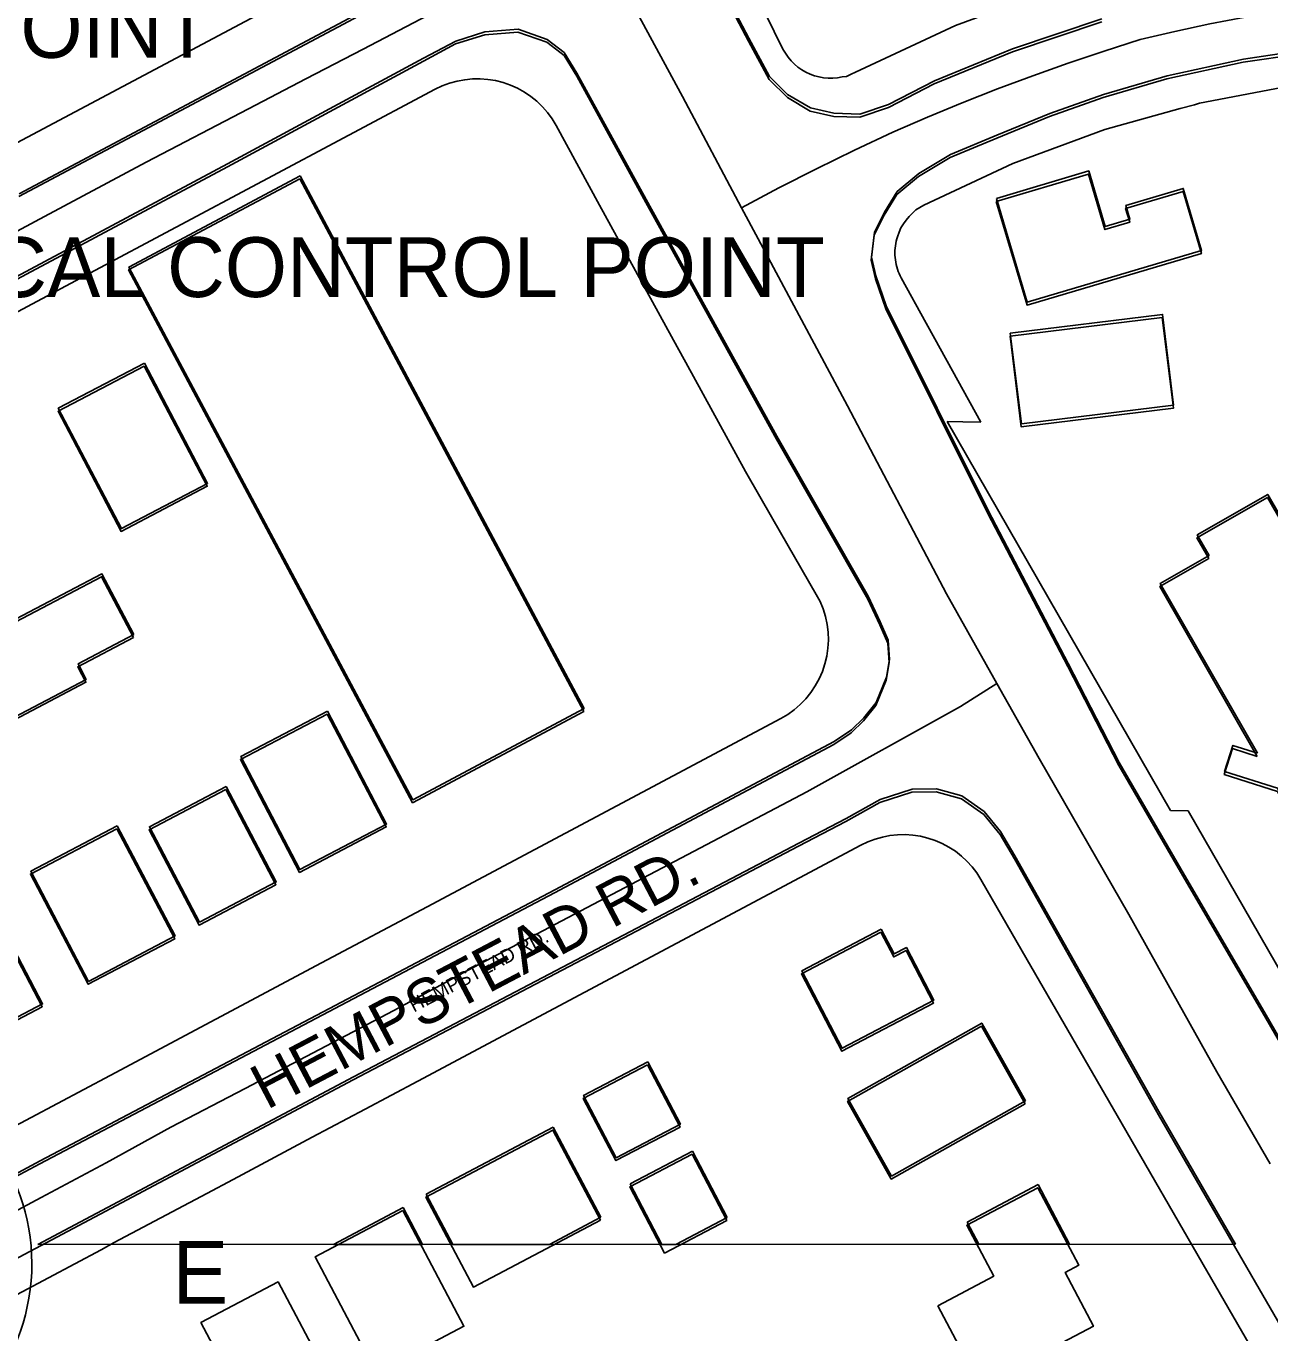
# Model space of a CAD drawing. Extents: x -25029 to 2274964, y -81170 to 687028.
# Drawn here: x 6207.8 to 6623.6, y -67474.7 to -67037.8 of the extents above; entities that cross this region are included whole.
import ezdxf

# ---------------------------------------------------------------- set-up
doc = ezdxf.new("R2010")
doc.units = 0
for name, color, linetype in [('81911BEA - RW_X_Fee_RW', 7, 'Continuous'), ('BLDG', 7, 'Continuous'), ('GE_X_CL_2000', 7, 'Continuous'), ('ROAD', 7, 'Continuous'), ('ROAD-NAME', 7, 'Continuous'), ('TI_NORTHA', 7, 'Continuous'), ('TI_VER', 7, 'Continuous')]:
    doc.layers.add(name, color=color, linetype=linetype)

msp = doc.modelspace()

# ---------------------------------------------------------------- linework, layer by layer
at = {"layer": '81911BEA - RW_X_Fee_RW'}
for p, q in [((6460.85, -67045.49), (6446.79, -67016.94)), ((6499.99, -67121.23), (6500.32, -67121.94)), ((6590.44, -67300.08), (6515.73, -67170.01)), ((6596.27, -67300.18), (6590.44, -67300.08)), ((6644.99, -67385.01), (6596.27, -67300.18))]:
    msp.add_line(p, q, dxfattribs=at)
for points in [[(6698.63, -67003.14), (6663.65, -67003.98), (6661.71, -67004.02), (6625, -67007.95), (6623.91, -67008.15), (6588.74, -67014.88), (6584.72, -67016), (6553.18, -67024.77), (6518.55, -67037.56), (6485.09, -67053.16)], [(6320.01, -67015.33), (6201.14, -67078.63), (6165.84, -67097.43), (6130.53, -67116.23), (6095.22, -67135.03), (6059.91, -67153.83), (6024.61, -67172.63), (5989.3, -67191.44), (5953.99, -67210.24), (5857.07, -67261.85)], [(6460.85, -67045.49), (6461.64, -67046.85), (6462.53, -67048.13), (6463.54, -67049.33), (6464.65, -67050.44), (6465.85, -67051.45), (6467.13, -67052.35), (6468.49, -67053.13), (6469.91, -67053.8), (6471.38, -67054.33), (6472.9, -67054.74), (6474.44, -67055.02), (6476, -67055.15), (6477.57, -67055.16), (6479.13, -67055.02), (6480.68, -67054.76), (6482.04, -67054.59), (6483.68, -67053.85), (6485.09, -67053.16)], [(6697.77, -67053.13), (6692.83, -67053.24), (6664.96, -67053.92), (6642.99, -67056.27), (6632.34, -67057.41), (6600.11, -67063.57), (6598.44, -67064.03), (6593.68, -67065.36), (6568.5, -67072.37), (6537.73, -67083.74), (6507.99, -67097.61)], [(6385.02, -67070.98), (6383.67, -67068.75), (6382.14, -67066.65), (6380.43, -67064.7), (6378.56, -67062.89), (6376.54, -67061.26), (6374.39, -67059.8), (6372.12, -67058.54), (6369.74, -67057.48), (6367.29, -67056.63), (6364.77, -67055.99), (6362.2, -67055.58), (6359.61, -67055.39), (6357.01, -67055.42), (6354.43, -67055.68), (6351.87, -67056.16), (6349.37, -67056.86), (6346.94, -67057.77), (6344.59, -67058.89)], [(6344.59, -67058.89), (6229.07, -67120.41), (6193.76, -67139.21), (6158.45, -67158.01), (6123.14, -67176.81), (6087.84, -67195.61), (6052.53, -67214.41), (6017.22, -67233.21), (5981.92, -67252.01), (5946.61, -67270.82), (5881.29, -67305.6)], [(6448.27, -67186.66), (6428.35, -67150.23), (6425.52, -67145.05), (6399.56, -67097.58), (6385.02, -67070.98)], [(6507.99, -67097.61), (6506.61, -67098.36), (6505.22, -67099.2), (6504.13, -67100.3), (6503.01, -67101.41), (6502, -67102.62), (6501.09, -67103.91), (6500.3, -67105.27), (6499.64, -67106.7), (6499.1, -67108.18), (6498.89, -67108.94), (6498.69, -67109.7), (6498.42, -67111.25), (6498.28, -67112.82), (6498.28, -67114.4), (6498.42, -67115.97), (6498.7, -67117.52), (6499.11, -67119.04), (6499.38, -67119.78), (6499.65, -67120.52), (6499.99, -67121.23)], [(6500.32, -67121.94), (6508.74, -67137.14), (6511.61, -67142.33), (6527.05, -67170.21)], [(6527.05, -67170.21), (6521.02, -67170.11), (6515.73, -67170.01)], [(6472, -67227.79), (6457.51, -67202.68), (6448.27, -67186.66)], [(6460.12, -67269.27), (6462.42, -67267.91), (6464.59, -67266.35), (6466.62, -67264.6), (6468.48, -67262.68), (6470.16, -67260.6), (6471.65, -67258.38), (6472.94, -67256.04), (6474.01, -67253.59), (6474.86, -67251.05), (6475.48, -67248.45), (6475.87, -67245.8), (6476.02, -67243.13), (6475.93, -67240.46), (6475.6, -67237.81), (6475.04, -67235.19), (6474.25, -67232.64), (6473.24, -67230.17), (6472, -67227.79)], [(6460.12, -67269.27), (6341.87, -67332.24), (6306.56, -67351.04), (6271.25, -67369.84), (6235.95, -67388.64), (6200.64, -67407.44), (6182.99, -67416.84), (6165.33, -67426.24), (6138.85, -67440.34), (6130.03, -67445.04), (6094.72, -67463.84), (6059.41, -67482.64), (5944.82, -67543.67)], [(6486.93, -67311.64), (6374.1, -67371.72), (6338.79, -67390.52), (6321.14, -67399.92), (6303.48, -67409.32), (6277, -67423.42), (6268.18, -67428.12), (6237.28, -67444.58), (6232.87, -67446.93), (6197.56, -67465.73), (6162.26, -67484.53), (6126.95, -67503.33), (6091.64, -67522.13), (6056.33, -67540.93), (6021.03, -67559.73), (5967.2, -67588.39)], [(6527.02, -67323.12), (6525.64, -67320.96), (6524.09, -67318.93), (6522.37, -67317.03), (6520.5, -67315.29), (6518.48, -67313.71), (6516.33, -67312.31), (6514.08, -67311.1), (6511.73, -67310.09), (6509.3, -67309.28), (6506.81, -67308.68), (6504.28, -67308.29), (6501.72, -67308.13), (6499.16, -67308.18), (6496.62, -67308.44), (6494.1, -67308.93), (6491.64, -67309.63), (6489.24, -67310.53), (6486.93, -67311.64)], [(6617.04, -67479.12), (6602.55, -67454), (6572.54, -67402.01), (6542.53, -67350.01), (6527.02, -67323.12)]]:
    msp.add_lwpolyline(points, dxfattribs=at)
at = {"layer": 'BLDG'}
for p, q in [((6341.6, -67428.35), (6384.04, -67405.93)), ((6384.04, -67405.93), (6399.95, -67436.05)), ((6409.77, -67424.93), (6430.57, -67414.02)), ((6430.57, -67414.02), (6442.19, -67436.16)), ((6420.36, -67445.14), (6409.77, -67424.93)), ((6522.42, -67437.72), (6546.16, -67425.18)), ((6546.16, -67425.18), (6556.68, -67445.12)), ((6350.47, -67445.14), (6341.6, -67428.35)), ((6310.6, -67445.15), (6333.88, -67432.86)), ((6333.88, -67432.86), (6340.36, -67445.15)), ((6399.95, -67436.05), (6382.74, -67445.14)), ((6442.19, -67436.16), (6425.08, -67445.14)), ((6526.33, -67445.12), (6522.42, -67437.72)), ((6340.36, -67445.15), (6310.6, -67445.15)), ((6382.74, -67445.14), (6350.47, -67445.14)), ((6425.08, -67445.14), (6420.36, -67445.14)), ((6556.68, -67445.12), (6526.33, -67445.12))]:
    msp.add_line(p, q, dxfattribs=at)
for points in [[(6299.33, -67088.79), (6394.25, -67266.93), (6336.99, -67297.45), (6242.07, -67119.3)], [(6299.42, -67087.81), (6394.36, -67265.93), (6337.1, -67296.46), (6242.16, -67118.32)], [(6532.16, -67096.36), (6562.98, -67087.22), (6568.48, -67105.78), (6576.78, -67103.32), (6575.42, -67098.74), (6594.6, -67093.06), (6600.74, -67113.8), (6542.45, -67131.07)], [(6532.25, -67095.35), (6563.07, -67086.2), (6568.57, -67104.76), (6576.87, -67102.3), (6575.51, -67097.72), (6594.69, -67092.04), (6600.83, -67112.78), (6542.54, -67130.06)], [(6536.77, -67141.41), (6587.65, -67135.17), (6591.37, -67165.53), (6540.49, -67171.77)], [(6536.86, -67140.4), (6587.74, -67134.15), (6591.46, -67164.51), (6540.59, -67170.76)], [(6247.36, -67150.46), (6268.47, -67190.66), (6239.68, -67205.77), (6218.57, -67165.56)], [(6247.27, -67151.44), (6268.37, -67191.64), (6239.58, -67206.75), (6218.48, -67166.54)], [(6619.43, -67281.96), (6586.86, -67225.14), (6603.19, -67215.78), (6599.24, -67208.9), (6622.82, -67195.39), (6685.98, -67305.59), (6740.89, -67305.2), (6740.7, -67278.45), (6851.36, -67277.66), (6851.13, -67367.47), (6692.77, -67367.07), (6692.8, -67356.97), (6662.38, -67356.89), (6626.13, -67293.66), (6608.4, -67287.99), (6611.17, -67279.32)], [(6619.54, -67280.94), (6586.96, -67224.12), (6603.29, -67214.76), (6599.34, -67207.88), (6622.92, -67194.37), (6686.09, -67304.56), (6741, -67304.16), (6740.81, -67277.41), (6851.47, -67276.61), (6851.25, -67366.42), (6692.89, -67366.04), (6692.92, -67355.94), (6662.5, -67355.86), (6626.24, -67292.64), (6608.51, -67286.97), (6611.28, -67278.3)], [(6243.69, -67242.24), (6225.08, -67252), (6227.79, -67257.19), (6181.6, -67281.43), (6171.23, -67261.66), (6202.96, -67245), (6199.95, -67239.26), (6233.03, -67221.91)], [(6243.79, -67241.26), (6225.19, -67251.02), (6227.9, -67256.21), (6181.71, -67280.46), (6171.34, -67260.69), (6203.06, -67244.03), (6200.05, -67238.29), (6233.13, -67220.93)], [(6308.41, -67267.82), (6328.22, -67305.58), (6299.25, -67320.78), (6279.43, -67283.03)], [(6308.52, -67266.83), (6328.33, -67304.59), (6299.36, -67319.8), (6279.54, -67282.05)], [(6274.61, -67293.01), (6291.34, -67324.9), (6265.66, -67338.37), (6248.93, -67306.48)], [(6274.72, -67292.03), (6291.45, -67323.92), (6265.78, -67337.39), (6249.04, -67305.5)], [(6238.15, -67306.17), (6257.48, -67343.01), (6228.57, -67358.18), (6209.24, -67321.34)], [(6238.26, -67305.19), (6257.6, -67342.03), (6228.69, -67357.2), (6209.35, -67320.37)], [(6193.99, -67329.1), (6213.18, -67365.69), (6188.07, -67378.86), (6168.87, -67342.28)], [(6194.1, -67328.13), (6213.3, -67364.72), (6188.19, -67377.89), (6168.99, -67341.31)], [(6493.55, -67340.76), (6497.89, -67349.04), (6501.98, -67346.9), (6511.2, -67364.47), (6480.56, -67380.55), (6466.99, -67354.69)], [(6493.67, -67339.75), (6498.01, -67348.03), (6502.1, -67345.89), (6511.32, -67363.46), (6480.68, -67379.54), (6467.11, -67353.68)], [(6541.8, -67398.14), (6497.02, -67423.3), (6482.43, -67397.33), (6527.21, -67372.17)], [(6541.92, -67397.13), (6497.15, -67422.29), (6482.55, -67396.32), (6527.33, -67371.16)], [(6415.52, -67385.08), (6426.45, -67405.91), (6405, -67417.16), (6394.07, -67396.34)], [(6415.64, -67384.08), (6426.57, -67404.91), (6405.13, -67416.16), (6394.19, -67395.34)], [(6399.82, -67437.05), (6357.37, -67459.46), (6341.47, -67429.34), (6383.92, -67406.93)], [(6430.44, -67415.02), (6442.06, -67437.16), (6421.25, -67448.08), (6409.64, -67425.93)], [(6512.59, -67465.65), (6531.29, -67455.78), (6522.29, -67438.73), (6546.03, -67426.2), (6559.73, -67452.15), (6555.16, -67454.57), (6564.64, -67472.53), (6526.77, -67492.51)], [(6333.75, -67433.85), (6354.17, -67472.54), (6324.89, -67487.99), (6304.47, -67449.3)], [(6308.19, -67488.21), (6282.37, -67501.85), (6266.25, -67471.31), (6292.07, -67457.68)]]:
    msp.add_lwpolyline(points, close=True, dxfattribs=at)
at = {"layer": 'GE_X_CL_2000'}
for points in [[(6179.93, -67119.64), (6213.91, -67101.38), (6247.98, -67083.31), (6282.15, -67065.44), (6301.31, -67055.41), (6320.5, -67045.42), (6339.71, -67035.46), (6368.57, -67020.57), (6378.27, -67015.75), (6388.04, -67011.07), (6391.15, -67009.41), (6394.34, -67007.88), (6397.61, -67006.49)], [(6397.61, -67006.49), (6427.24, -67061.34), (6447, -67098.49)], [(6447, -67098.49), (6459.5, -67091.89), (6472.09, -67085.47), (6484.78, -67079.25), (6497.56, -67073.23), (6509.13, -67068.2), (6520.79, -67063.38), (6532.54, -67058.75), (6544.36, -67054.33), (6556.25, -67050.11), (6568.22, -67046.1), (6580.25, -67042.29), (6591.89, -67039.52), (6603.58, -67037), (6615.32, -67034.73), (6627.11, -67032.71)], [(6447, -67098.49), (6452.55, -67108.92), (6482.47, -67164.73), (6515.48, -67227.57), (6532.38, -67257.63)], [(5901.63, -67597.26), (5912.49, -67590.94), (5923.25, -67584.46), (5933.92, -67577.83), (5944.5, -67571.05), (6011.65, -67535.85), (6026.12, -67527.62), (6040.69, -67519.57), (6055.37, -67511.69), (6070.14, -67504), (6085.01, -67496.48), (6169.2, -67452.32), (6191.09, -67441.02), (6212.89, -67429.52), (6234.57, -67417.83), (6256.15, -67405.94), (6281.07, -67393.06), (6305.91, -67380.04), (6330.69, -67366.89), (6355.39, -67353.59), (6468.81, -67293.78), (6520.23, -67265.33), (6532.38, -67257.63)], [(6532.38, -67257.63), (6546.47, -67282.69), (6576.44, -67334.84), (6605.93, -67387.44), (6623.71, -67418.18)]]:
    msp.add_lwpolyline(points, dxfattribs=at)
at = {"layer": 'ROAD'}
for p, q in [((6351.43, -67042.74), (6361.21, -67039.63)), ((6361.21, -67039.63), (6372.26, -67038.77)), ((6372.26, -67038.77), (6382, -67042.18)), ((6340.7, -67048.49), (6351.43, -67042.74)), ((6382, -67042.18), (6387.72, -67046.57)), ((6275.16, -67083.79), (6340.7, -67048.49)), ((6387.72, -67046.57), (6391.98, -67053.46)), ((6391.98, -67053.46), (6415.06, -67095.75)), ((6140.68, -67155.67), (6275.16, -67083.79)), ((6415.06, -67095.75), (6458.75, -67174.89)), ((6458.75, -67174.89), (6489.33, -67228.39)), ((6489.33, -67228.39), (6493.36, -67236.92)), ((6493.36, -67236.92), (6496, -67243.07)), ((6496, -67243.07), (6496.41, -67249.55)), ((6496.41, -67249.55), (6495.5, -67255.42)), ((6495.5, -67255.42), (6491.99, -67263.95)), ((6491.99, -67263.95), (6487.86, -67269.1)), ((6487.86, -67269.1), (6483.71, -67273.12)), ((6477.97, -67276.96), (6384.61, -67326.63)), ((6483.71, -67273.12), (6477.97, -67276.96)), ((6493.38, -67296.37), (6504.05, -67292.9)), ((6504.05, -67292.9), (6512.23, -67292.86)), ((6512.23, -67292.86), (6520.67, -67295.16)), ((6481.94, -67302.73), (6493.38, -67296.37)), ((6520.67, -67295.16), (6528.08, -67300.36)), ((6466.14, -67311.02), (6481.94, -67302.73)), ((6528.08, -67300.36), (6533.61, -67307.09)), ((6533.61, -67307.09), (6538.41, -67315.2)), ((6317.31, -67389.14), (6466.14, -67311.02)), ((6538.41, -67315.2), (6586.5, -67400.77)), ((6384.61, -67326.63), (6212.53, -67417.23)), ((6211.73, -67445.16), (6317.31, -67389.14)), ((6586.5, -67400.77), (6612.13, -67445.11)), ((6212.53, -67417.23), (6160.09, -67445.17)), ((6612.13, -67445.11), (6211.73, -67445.16))]:
    msp.add_line(p, q, dxfattribs=at)
for points in [[(6193.91, -66807.19), (6209.5, -66804.79), (6222.57, -66804.56), (6233.29, -66806.6), (6242.51, -66810.32), (6251.14, -66815.11), (6258.42, -66822.9), (6266.88, -66836.49), (6276.63, -66849.35), (6287.1, -66863.75), (6306.04, -66894.27), (6340.62, -66959.74), (6350.73, -66978.37), (6354.7, -66986.9), (6356.19, -66993.22), (6356.22, -67001.77), (6353.24, -67009.49), (6347.17, -67016.5), (6338.62, -67023.7), (6315.61, -67036.17), (6205.42, -67094.78)], [(6193.96, -66806.22), (6209.55, -66803.82), (6222.62, -66803.58), (6233.34, -66805.62), (6242.56, -66809.34), (6251.19, -66814.13), (6258.47, -66821.92), (6266.93, -66835.51), (6276.69, -66848.37), (6287.16, -66862.77), (6306.1, -66893.28), (6340.69, -66958.75), (6350.8, -66977.38), (6354.77, -66985.91), (6356.26, -66992.23), (6356.29, -67000.78), (6353.32, -67008.5), (6347.25, -67015.51), (6338.7, -67022.71), (6315.69, -67035.18), (6205.51, -67093.81)], [(6567.42, -67036.3), (6537.56, -67046.32), (6511.43, -67057.06), (6496.08, -67064.97), (6486.49, -67068.22), (6477.81, -67067.93), (6469.94, -67066.15), (6462.32, -67061.64), (6456.26, -67055.66), (6449.3, -67042.74), (6429.65, -67005.35)], [(6567.5, -67035.28), (6537.64, -67045.31), (6511.51, -67056.05), (6496.16, -67063.96), (6486.57, -67067.21), (6477.89, -67066.92), (6470.02, -67065.14), (6462.4, -67060.64), (6456.34, -67054.66), (6449.38, -67041.74), (6429.73, -67004.35)], [(6140.59, -67156.64), (6275.08, -67084.77), (6340.62, -67049.48), (6351.35, -67043.73), (6361.13, -67040.62), (6372.18, -67039.76), (6381.92, -67043.18), (6387.64, -67047.57), (6391.9, -67054.46), (6414.97, -67096.75), (6458.65, -67175.89), (6489.23, -67229.4), (6493.26, -67237.93), (6495.9, -67244.08), (6496.3, -67250.56), (6495.39, -67256.43), (6491.88, -67264.96), (6487.75, -67270.11), (6483.6, -67274.13), (6477.86, -67277.97), (6384.5, -67327.63), (6212.4, -67418.2), (6076.83, -67490.42)], [(6630.51, -67383.78), (6621.1, -67367.44), (6595.71, -67324.07), (6573.19, -67285.03), (6556.1, -67251.89), (6529.38, -67200.76), (6495.25, -67132.26), (6491.77, -67122.29), (6490.34, -67116.04), (6491.38, -67107.7), (6494.72, -67100.94), (6498.95, -67094.08), (6506.14, -67088.05), (6516.76, -67081.66), (6532.32, -67075.28), (6550, -67067.99), (6567.91, -67061.6), (6589.24, -67055.37), (6614.73, -67049.87), (6633.37, -67047.11)], [(6630.63, -67382.75), (6621.22, -67366.42), (6595.82, -67323.05), (6573.3, -67284.01), (6556.21, -67250.87), (6529.48, -67199.75), (6495.34, -67131.25), (6491.86, -67121.28), (6490.43, -67115.03), (6491.47, -67106.69), (6494.81, -67099.93), (6499.04, -67093.07), (6506.23, -67087.04), (6516.84, -67080.65), (6532.4, -67074.27), (6550.08, -67066.97), (6567.99, -67060.58), (6589.32, -67054.35), (6614.81, -67048.85), (6633.45, -67046.08)], [(6079.4, -67516.54), (6192.8, -67456.11), (6317.19, -67390.13), (6466.03, -67312.03), (6481.83, -67303.74), (6493.27, -67297.38), (6503.94, -67293.91), (6512.12, -67293.87), (6520.56, -67296.17), (6527.97, -67301.37), (6533.5, -67308.1), (6538.3, -67316.21), (6586.38, -67401.79), (6631.49, -67479.88)]]:
    msp.add_lwpolyline(points, dxfattribs=at)
at = {"layer": 'TI_NORTHA'}
msp.add_arc((6141.6, -67451.64), 68.12, 283.4554, 76.727, dxfattribs=at)

# ---------------------------------------------------------------- texts
at = {"layer": 'ROAD-NAME'}
for height, rotation, p in [(15, 27.7335, (6288.25, -67400.3)), (4.68, 27.7405, (6337.46, -67367.67))]:
    msp.add_text('HEMPSTEAD RD.', height=height, rotation=rotation, dxfattribs=at).set_placement(p)
at = {"layer": 'TI_NORTHA'}
msp.add_text('E', height=21, dxfattribs=at).set_placement((6256.69, -67465.03))
at = {"layer": 'TI_VER'}
for s, p in [('VERTICAL CONTROL POINT', (5911.64, -67048.36)), ('HORIZONTAL & VERTICAL CONTROL POINT', (5911.64, -67128.36))]:
    msp.add_text(s, height=20, dxfattribs=at).set_placement(p)

doc.saveas('drawing.dxf')
